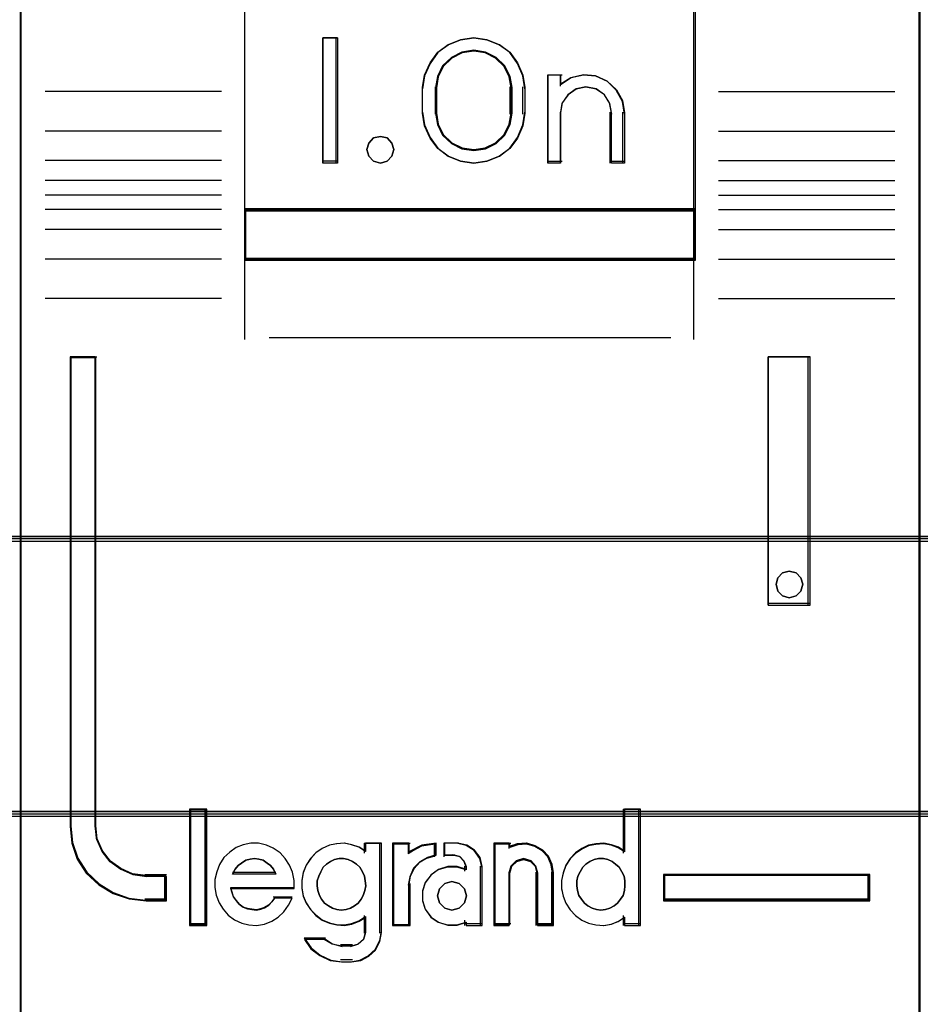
# Model space of a CAD drawing. Header units: millimetres. Extents: x -1290 to 1795, y -4192 to -1311.
# Tile 274 of 656: x 1431.11 to 1434.71, y -3749.12 to -3745.19. Entities that reach past the tile are written whole.
import ezdxf

# ---------------------------------------------------------------- set-up
doc = ezdxf.new("R2010")
doc.units = ezdxf.units.MM
doc.layers.add('30', color=7, linetype='Continuous')
doc.layers.add('45', color=7, linetype='Continuous')
doc.layers.add('Aparatura', color=7, linetype='Continuous', lineweight=13)

# ---------------------------------------------------------------- blocks, each defined once
blk = doc.blocks.new('*U247')
at = {"layer": '45', "color": 7}
for points in [[(315.565625, -533.603058), (297.589325, -533.603058), (297.589325, -615.327797), (315.565625, -615.327797), (315.565625, -533.603058)], [(302.073104, -579.898183), (311.080056, -579.898183), (311.080056, -575.429535), (302.073104, -575.429535), (302.073104, -579.898183)], [(303.931795, -576.443913), (303.931795, -578.946643), (303.638129, -578.946643), (303.638129, -576.443913), (303.931795, -576.443913)], [(307.632873, -577.18917), (307.672456, -577.439443), (307.672456, -577.951113), (307.632873, -578.201386), (307.525434, -578.446097), (307.372758, -578.657439), (307.163535, -578.807603), (306.914729, -578.907712), (306.654615, -578.946643), (306.388845, -578.907712), (306.140039, -578.807603), (305.936471, -578.657439), (305.77814, -578.446097), (305.670701, -578.201386), (305.631119, -577.951113), (305.631119, -577.439443), (305.670701, -577.18917), (305.77814, -576.944459), (305.936471, -576.733117), (306.140039, -576.582953), (306.388845, -576.482844), (306.654615, -576.443913), (306.914729, -576.482844), (307.163535, -576.582953), (307.372758, -576.733117), (307.525434, -576.944459), (307.632873, -577.18917)], [(307.418184, -577.951209), (307.418184, -577.437746), (307.378297, -577.214502), (307.275731, -577.002419), (307.099089, -576.834986), (306.888259, -576.728945), (306.654636, -576.689877), (306.415315, -576.728945), (306.204485, -576.834986), (306.027843, -577.002419), (305.925277, -577.214502), (305.885391, -577.437746), (305.885391, -577.951209), (305.925277, -578.174454), (306.027843, -578.386536), (306.204485, -578.55397), (306.415315, -578.660011), (306.654636, -578.693498), (306.888259, -578.660011), (307.099089, -578.55397), (307.275731, -578.386536), (307.378297, -578.174454), (307.418184, -577.951209)], [(308.595451, -577.23957), (308.845875, -577.183601), (309.084916, -577.205988), (309.318266, -577.306734), (309.500393, -577.48024), (309.625605, -577.698521), (309.665445, -577.944787), (309.665445, -578.946643), (309.403638, -578.946643), (309.403638, -577.944787), (309.363798, -577.743297), (309.261352, -577.580985), (309.096299, -577.469046), (308.891407, -577.429867), (308.697897, -577.469046), (308.538536, -577.580985), (308.419015, -577.743297), (308.384867, -577.944787), (308.384867, -578.946643), (308.134442, -578.946643), (308.134442, -577.183601), (308.384867, -577.183601), (308.384867, -577.373897), (308.595451, -577.23957)], [(305.016927, -578.545121), (305.05274, -578.675025), (305.016927, -578.804929), (304.921426, -578.90531), (304.790112, -578.946643), (304.64686, -578.90531), (304.557328, -578.804929), (304.515546, -578.675025), (304.557328, -578.545121), (304.64686, -578.444741), (304.790112, -578.415217), (304.921426, -578.444741), (305.016927, -578.545121)], [(311.080056, -579.860481), (302.073104, -579.860481), (302.073104, -580.885631), (311.080056, -580.885631), (311.080056, -579.860481)], [(300.513451, -593.679359), (300.513451, -593.190218), (300.111477, -593.190218), (299.83972, -593.151746), (299.601933, -593.047323), (299.392454, -592.898932), (299.228267, -592.695582), (299.120697, -592.45376), (299.092389, -592.189954), (299.092389, -582.813846), (298.588506, -582.813846), (298.588506, -592.189954), (298.622476, -592.525207), (298.730046, -592.843973), (298.911218, -593.124267), (299.160328, -593.355097), (299.44907, -593.530968), (299.76612, -593.640887), (300.111477, -593.679359), (300.513451, -593.679359)], [(312.535851, -582.813846), (312.535851, -587.774423), (313.372083, -587.774423), (313.372083, -582.813846), (312.535851, -582.813846)], [(313.187486, -587.225682), (313.22346, -587.355586), (313.187486, -587.497299), (313.091555, -587.58587), (312.953656, -587.627204), (312.821751, -587.58587), (312.725821, -587.497299), (312.689847, -587.355586), (312.725821, -587.225682), (312.821751, -587.125301), (312.953656, -587.095777), (313.091555, -587.125301), (313.187486, -587.225682)], [(301.299545, -594.153333), (301.299545, -591.862455), (300.993344, -591.862455), (300.993344, -594.153333), (301.299545, -594.153333)], [(314.566445, -593.153318), (310.442586, -593.153318), (310.442586, -593.679359), (314.566445, -593.679359), (314.566445, -593.153318)]]:
    blk.add_lwpolyline(points, close=True, dxfattribs=at)
at = {"layer": '45', "color": 139}
for points in [[(315.565625, -533.603058), (297.589325, -533.603058), (297.589325, -615.327797), (315.565625, -615.327797), (315.565625, -533.603058)], [(305.05274, -578.675025), (305.016927, -578.545121), (304.921426, -578.444741), (304.790112, -578.415217), (304.64686, -578.444741), (304.557328, -578.545121), (304.515546, -578.675025), (304.557328, -578.804929), (304.64686, -578.90531), (304.790112, -578.946643), (304.921426, -578.90531), (305.016927, -578.804929), (305.05274, -578.675025)], [(313.22346, -587.355586), (313.187486, -587.225682), (313.091555, -587.125301), (312.953656, -587.095777), (312.821751, -587.125301), (312.725821, -587.225682), (312.689847, -587.355586), (312.725821, -587.497299), (312.821751, -587.58587), (312.953656, -587.627204), (313.091555, -587.58587), (313.187486, -587.497299), (313.22346, -587.355586)], [(304.006597, -593.864281), (304.104806, -593.852913), (304.19146, -593.824495), (304.272338, -593.779026), (304.341661, -593.722189), (304.405208, -593.642618), (304.445647, -593.568731), (304.474532, -593.472109), (304.49764, -593.375487), (304.486086, -593.278865), (304.468755, -593.182243), (304.428316, -593.096988), (304.376323, -593.006049), (304.307, -592.943529), (304.231899, -592.892376), (304.145245, -592.852591), (304.052813, -592.83554), (303.966159, -592.83554), (303.86795, -592.852591), (303.79285, -592.892376), (303.711972, -592.943529), (303.642648, -593.006049), (303.596433, -593.096988), (303.555994, -593.182243), (303.527109, -593.278865), (303.527109, -593.375487), (303.538663, -593.472109), (303.567548, -593.568731), (303.613764, -593.642618), (303.671533, -593.722189), (303.752411, -593.779026), (303.833288, -593.824495), (303.919943, -593.852913), (304.006597, -593.864281)], [(309.190924, -593.864281), (309.283433, -593.852913), (309.370161, -593.824495), (309.456889, -593.779026), (309.526271, -593.722189), (309.584089, -593.642618), (309.636126, -593.568731), (309.665035, -593.472109), (309.670817, -593.375487), (309.670817, -593.278865), (309.653472, -593.182243), (309.612999, -593.096988), (309.55518, -593.006049), (309.485798, -592.943529), (309.416416, -592.892376), (309.329688, -592.852591), (309.24296, -592.83554), (309.144669, -592.83554), (309.057941, -592.852591), (308.971214, -592.892376), (308.890268, -592.943529), (308.832449, -593.006049), (308.774631, -593.096988), (308.734158, -593.182243), (308.711031, -593.278865), (308.711031, -593.375487), (308.722594, -593.472109), (308.751504, -593.568731), (308.80354, -593.642618), (308.861359, -593.722189), (308.930741, -593.779026), (309.017468, -593.824495), (309.104196, -593.852913), (309.190924, -593.864281)], [(306.506745, -593.577023), (306.465176, -593.436326), (306.358286, -593.330802), (306.215765, -593.289766), (306.073244, -593.330802), (305.966353, -593.436326), (305.924785, -593.577023), (305.966353, -593.717721), (306.073244, -593.823244), (306.215765, -593.864281), (306.358286, -593.823244), (306.465176, -593.717721), (306.506745, -593.577023)]]:
    blk.add_lwpolyline(points, close=True, dxfattribs=at)
at = {"layer": '45', "color": 59}
for points in [[(315.545928, -533.622807), (297.607232, -533.622807), (297.607232, -615.309843), (315.545928, -615.309843), (315.545928, -533.622807)], [(302.073104, -579.898183), (311.080056, -579.898183), (311.080056, -575.429535), (302.073104, -575.429535), (302.073104, -579.898183)], [(303.931795, -576.443913), (303.931795, -578.946643), (303.638129, -578.946643), (303.638129, -576.443913), (303.931795, -576.443913)], [(307.632873, -577.18917), (307.672456, -577.439443), (307.672456, -577.951113), (307.632873, -578.201386), (307.525434, -578.446097), (307.372758, -578.657439), (307.163535, -578.807603), (306.914729, -578.907712), (306.654615, -578.946643), (306.388845, -578.907712), (306.140039, -578.807603), (305.936471, -578.657439), (305.77814, -578.446097), (305.670701, -578.201386), (305.631119, -577.951113), (305.631119, -577.439443), (305.670701, -577.18917), (305.77814, -576.944459), (305.936471, -576.733117), (306.140039, -576.582953), (306.388845, -576.482844), (306.654615, -576.443913), (306.914729, -576.482844), (307.163535, -576.582953), (307.372758, -576.733117), (307.525434, -576.944459), (307.632873, -577.18917)], [(307.418184, -577.951209), (307.418184, -577.437746), (307.378297, -577.214502), (307.275731, -577.002419), (307.099089, -576.834986), (306.888259, -576.728945), (306.654636, -576.689877), (306.415315, -576.728945), (306.204485, -576.834986), (306.027843, -577.002419), (305.925277, -577.214502), (305.885391, -577.437746), (305.885391, -577.951209), (305.925277, -578.174454), (306.027843, -578.386536), (306.204485, -578.55397), (306.415315, -578.660011), (306.654636, -578.693498), (306.888259, -578.660011), (307.099089, -578.55397), (307.275731, -578.386536), (307.378297, -578.174454), (307.418184, -577.951209)], [(307.398487, -577.946558), (307.398487, -577.442297), (307.359625, -577.223054), (307.259695, -577.014772), (307.087593, -576.850339), (306.882181, -576.746198), (306.654563, -576.707831), (306.421393, -576.746198), (306.215981, -576.850339), (306.043879, -577.014772), (305.943949, -577.223054), (305.905088, -577.442297), (305.905088, -577.946558), (305.943949, -578.165802), (306.043879, -578.374084), (306.215981, -578.538517), (306.421393, -578.642657), (306.654563, -578.675544), (306.882181, -578.642657), (307.087593, -578.538517), (307.259695, -578.374084), (307.359625, -578.165802), (307.398487, -577.946558)], [(308.595451, -577.23957), (308.845875, -577.183601), (309.084916, -577.205988), (309.318266, -577.306734), (309.500393, -577.48024), (309.625605, -577.698521), (309.665445, -577.944787), (309.665445, -578.946643), (309.403638, -578.946643), (309.403638, -577.944787), (309.363798, -577.743297), (309.261352, -577.580985), (309.096299, -577.469046), (308.891407, -577.429867), (308.697897, -577.469046), (308.538536, -577.580985), (308.419015, -577.743297), (308.384867, -577.944787), (308.384867, -578.946643), (308.134442, -578.946643), (308.134442, -577.183601), (308.384867, -577.183601), (308.384867, -577.373897), (308.595451, -577.23957)], [(305.016927, -578.545121), (305.05274, -578.675025), (305.016927, -578.804929), (304.921426, -578.90531), (304.790112, -578.946643), (304.64686, -578.90531), (304.557328, -578.804929), (304.515546, -578.675025), (304.557328, -578.545121), (304.64686, -578.444741), (304.790112, -578.415217), (304.921426, -578.444741), (305.016927, -578.545121)], [(311.080056, -579.860481), (302.073104, -579.860481), (302.073104, -580.885631), (311.080056, -580.885631), (311.080056, -579.860481)], [(311.062149, -579.878434), (302.091011, -579.878434), (302.091011, -580.865882), (311.062149, -580.865882), (311.062149, -579.878434)], [(312.535851, -582.813846), (312.535851, -587.774423), (313.372083, -587.774423), (313.372083, -582.813846), (312.535851, -582.813846)], [(313.187486, -587.225682), (313.22346, -587.355586), (313.187486, -587.497299), (313.091555, -587.58587), (312.953656, -587.627204), (312.821751, -587.58587), (312.725821, -587.497299), (312.689847, -587.355586), (312.725821, -587.225682), (312.821751, -587.125301), (312.953656, -587.095777), (313.091555, -587.125301), (313.187486, -587.225682)], [(301.317451, -594.171287), (301.317451, -591.844502), (300.973647, -591.844502), (300.973647, -594.171287), (301.317451, -594.171287)], [(308.406621, -593.275085), (308.406621, -593.436513), (308.435064, -593.586807), (308.491951, -593.725969), (308.577282, -593.859565), (308.685367, -593.970894), (308.810518, -594.065524), (308.941358, -594.126755), (309.089264, -594.160154), (309.242859, -594.171287), (309.396454, -594.143455), (309.538671, -594.08779), (309.663823, -594.004293), (309.663823, -594.171287), (309.98239, -594.171287), (309.98239, -591.844502), (309.663823, -591.844502), (309.663823, -592.701738), (309.538671, -592.618241), (309.396454, -592.568143), (309.242859, -592.540311), (309.089264, -592.551444), (308.941358, -592.579276), (308.810518, -592.646074), (308.685367, -592.729571), (308.577282, -592.8409), (308.491951, -592.974496), (308.435064, -593.12479), (308.406621, -593.275085)], [(301.47861, -593.414387), (301.50708, -593.565767), (301.56402, -593.717147), (301.643736, -593.8461), (301.746227, -593.96384), (301.871495, -594.059154), (302.019539, -594.126434), (302.161889, -594.160074), (302.315627, -594.171287), (302.469365, -594.143254), (302.617409, -594.087187), (302.748371, -594.003087), (302.856557, -593.89656), (302.953355, -593.762), (303.021683, -593.621834), (302.674349, -593.621834), (302.617409, -593.69472), (302.549081, -593.762), (302.469365, -593.81246), (302.395343, -593.840494), (302.309933, -593.857314), (302.218829, -593.8461), (302.133419, -593.82928), (302.048009, -593.801247), (301.968293, -593.74518), (301.911353, -593.6779), (301.854413, -593.599407), (301.825943, -593.515307), (301.797473, -593.431207), (303.061541, -593.431207), (303.061541, -593.268614), (303.033071, -593.10602), (302.970437, -592.965854), (302.885027, -592.831294), (302.782535, -592.71916), (302.645879, -592.623847), (302.509223, -592.56778), (302.355485, -592.528534), (302.201747, -592.528534), (302.048009, -592.556567), (301.905659, -592.612634), (301.780391, -592.707947), (301.660818, -592.814474), (301.575408, -592.949034), (301.518468, -593.100414), (301.47861, -593.251794), (301.47861, -593.414387)], [(303.302607, -592.962816), (303.245754, -593.113145), (303.217327, -593.263473), (303.217327, -593.424937), (303.245754, -593.575266), (303.302607, -593.714459), (303.393572, -593.848084), (303.495907, -593.959439), (303.620984, -594.05409), (303.768802, -594.115335), (303.910934, -594.148741), (304.064437, -594.159877), (304.212255, -594.132038), (304.354388, -594.076361), (304.490835, -593.992845), (304.490835, -594.310205), (304.451038, -594.449399), (304.343017, -594.54405), (304.212255, -594.583024), (304.007584, -594.583024), (303.825655, -594.54405), (303.660781, -594.449399), (303.268495, -594.449399), (303.399257, -594.633134), (303.575501, -594.772327), (303.785858, -594.866978), (304.007584, -594.894817), (304.212255, -594.894817), (304.394185, -594.866978), (304.553373, -594.783462), (304.689821, -594.660972), (304.7751, -594.488373), (304.809212, -594.310205), (304.809212, -592.528534), (304.490835, -592.528534), (304.490835, -592.689998), (304.354388, -592.606482), (304.212255, -592.556372), (304.064437, -592.528534), (303.910934, -592.539669), (303.768802, -592.567508), (303.620984, -592.63432), (303.495907, -592.717836), (303.393572, -592.829191), (303.302607, -592.962816)], [(305.031252, -592.528534), (305.031252, -594.171287), (305.356982, -594.171287), (305.356982, -593.347107), (305.386065, -593.184514), (305.46168, -593.02192), (305.583829, -592.898574), (305.729244, -592.814474), (305.897925, -592.764014), (305.897925, -592.528534), (305.612912, -592.56778), (305.356982, -592.70234), (305.356982, -592.528534), (305.031252, -592.528534)], [(305.049159, -592.546487), (305.049159, -594.153333), (305.360755, -594.153333), (305.360755, -593.347168), (305.388576, -593.188129), (305.460911, -593.029089), (305.57776, -592.908439), (305.716865, -592.826177), (305.878228, -592.77682), (305.878228, -592.546487), (305.605581, -592.584876), (305.360755, -592.716495), (305.360755, -592.546487), (305.049159, -592.546487)], [(305.683082, -593.319074), (305.625747, -593.487274), (305.625747, -593.6779), (305.683082, -593.8461), (305.797752, -594.003087), (305.94109, -594.104007), (306.130296, -594.160074), (306.313768, -594.160074), (306.497241, -594.104007), (306.497241, -594.171287), (306.818317, -594.171287), (306.818317, -592.993887), (306.778183, -592.814474), (306.669246, -592.663094), (306.514441, -592.56778), (306.330969, -592.528534), (306.067227, -592.528534), (306.067227, -592.764014), (306.256433, -592.764014), (306.371103, -592.792047), (306.457106, -592.881754), (306.497241, -592.993887), (306.497241, -593.061167), (306.313768, -593.0051), (306.130296, -593.0051), (305.94109, -593.061167), (305.797752, -593.167694), (305.683082, -593.319074)], [(307.051101, -592.528534), (307.051101, -594.171287), (307.361176, -594.171287), (307.361176, -593.117234), (307.401371, -592.977067), (307.504729, -592.881754), (307.64254, -592.842507), (307.791835, -592.881754), (307.883709, -592.977067), (307.923904, -593.117234), (307.923904, -594.171287), (308.245463, -594.171287), (308.245463, -593.117234), (308.216752, -592.949034), (308.147846, -592.78644), (308.033004, -592.663094), (307.877967, -592.578994), (307.711445, -592.528534), (307.527697, -592.539747), (307.361176, -592.595814), (307.361176, -592.528534), (307.051101, -592.528534)], [(307.070798, -592.546487), (307.070798, -594.153333), (307.370646, -594.153333), (307.370646, -593.122319), (307.409515, -592.985216), (307.509464, -592.891986), (307.642729, -592.853598), (307.7871, -592.891986), (307.875944, -592.985216), (307.914813, -593.122319), (307.914813, -594.153333), (308.225765, -594.153333), (308.225765, -593.122319), (308.198002, -592.957796), (308.131369, -592.798756), (308.020315, -592.678106), (307.870391, -592.595844), (307.709362, -592.546487), (307.531675, -592.557455), (307.370646, -592.612297), (307.370646, -592.546487), (307.070798, -592.546487)], [(302.653394, -593.048565), (302.69983, -593.142546), (301.834948, -593.142546), (301.887189, -593.048565), (301.945235, -592.973379), (302.01489, -592.923256), (302.101959, -592.866867), (302.183223, -592.848071), (302.270292, -592.83554), (302.35736, -592.848071), (302.444429, -592.866867), (302.525693, -592.923256), (302.595348, -592.973379), (302.653394, -593.048565)], [(302.69983, -593.142546), (301.834948, -593.142546), (301.887189, -593.048565), (301.945235, -592.973379), (302.01489, -592.923256), (302.101959, -592.866867), (302.183223, -592.848071), (302.270292, -592.83554), (302.35736, -592.848071), (302.444429, -592.866867), (302.525693, -592.923256), (302.595348, -592.973379), (302.653394, -593.048565), (302.69983, -593.142546)], [(304.405208, -593.642618), (304.341661, -593.722189), (304.272338, -593.779026), (304.19146, -593.824495), (304.104806, -593.852913), (304.006597, -593.864281), (303.919943, -593.852913), (303.833288, -593.824495), (303.752411, -593.779026), (303.671533, -593.722189), (303.613764, -593.642618), (303.567548, -593.568731), (303.538663, -593.472109), (303.527109, -593.375487), (303.527109, -593.278865), (303.555994, -593.182243), (303.596433, -593.096988), (303.642648, -593.006049), (303.711972, -592.943529), (303.79285, -592.892376), (303.86795, -592.852591), (303.966159, -592.83554), (304.052813, -592.83554), (304.145245, -592.852591), (304.231899, -592.892376), (304.307, -592.943529), (304.376323, -593.006049), (304.428316, -593.096988), (304.468755, -593.182243), (304.486086, -593.278865), (304.49764, -593.375487), (304.474532, -593.472109), (304.445647, -593.568731), (304.405208, -593.642618)], [(303.596433, -593.096988), (303.642648, -593.006049), (303.711972, -592.943529), (303.79285, -592.892376), (303.86795, -592.852591), (303.966159, -592.83554), (304.052813, -592.83554), (304.145245, -592.852591), (304.231899, -592.892376), (304.307, -592.943529), (304.376323, -593.006049), (304.428316, -593.096988), (304.468755, -593.182243), (304.486086, -593.278865), (304.49764, -593.375487), (304.474532, -593.472109), (304.445647, -593.568731), (304.405208, -593.642618), (304.341661, -593.722189), (304.272338, -593.779026), (304.19146, -593.824495), (304.104806, -593.852913), (304.006597, -593.864281), (303.919943, -593.852913), (303.833288, -593.824495), (303.752411, -593.779026), (303.671533, -593.722189), (303.613764, -593.642618), (303.567548, -593.568731), (303.538663, -593.472109), (303.527109, -593.375487), (303.527109, -593.278865), (303.555994, -593.182243), (303.596433, -593.096988)], [(309.329688, -592.852591), (309.416416, -592.892376), (309.485798, -592.943529), (309.55518, -593.006049), (309.612999, -593.096988), (309.653472, -593.182243), (309.670817, -593.278865), (309.670817, -593.375487), (309.665035, -593.472109), (309.636126, -593.568731), (309.584089, -593.642618), (309.526271, -593.722189), (309.456889, -593.779026), (309.370161, -593.824495), (309.283433, -593.852913), (309.190924, -593.864281), (309.104196, -593.852913), (309.017468, -593.824495), (308.930741, -593.779026), (308.861359, -593.722189), (308.80354, -593.642618), (308.751504, -593.568731), (308.722594, -593.472109), (308.711031, -593.375487), (308.711031, -593.278865), (308.734158, -593.182243), (308.774631, -593.096988), (308.832449, -593.006049), (308.890268, -592.943529), (308.971214, -592.892376), (309.057941, -592.852591), (309.144669, -592.83554), (309.24296, -592.83554), (309.329688, -592.852591)], [(308.734158, -593.182243), (308.774631, -593.096988), (308.832449, -593.006049), (308.890268, -592.943529), (308.971214, -592.892376), (309.057941, -592.852591), (309.144669, -592.83554), (309.24296, -592.83554), (309.329688, -592.852591), (309.416416, -592.892376), (309.485798, -592.943529), (309.55518, -593.006049), (309.612999, -593.096988), (309.653472, -593.182243), (309.670817, -593.278865), (309.670817, -593.375487), (309.665035, -593.472109), (309.636126, -593.568731), (309.584089, -593.642618), (309.526271, -593.722189), (309.456889, -593.779026), (309.370161, -593.824495), (309.283433, -593.852913), (309.190924, -593.864281), (309.104196, -593.852913), (309.017468, -593.824495), (308.930741, -593.779026), (308.861359, -593.722189), (308.80354, -593.642618), (308.751504, -593.568731), (308.722594, -593.472109), (308.711031, -593.375487), (308.711031, -593.278865), (308.734158, -593.182243)], [(314.548538, -593.171272), (310.460492, -593.171272), (310.460492, -593.661405), (314.548538, -593.661405), (314.548538, -593.171272)], [(306.465176, -593.436326), (306.506745, -593.577023), (306.465176, -593.717721), (306.358286, -593.823244), (306.215765, -593.864281), (306.073244, -593.823244), (305.966353, -593.717721), (305.924785, -593.577023), (305.966353, -593.436326), (306.073244, -593.330802), (306.215765, -593.289766), (306.358286, -593.330802), (306.465176, -593.436326)], [(305.924785, -593.577023), (305.966353, -593.436326), (306.073244, -593.330802), (306.215765, -593.289766), (306.358286, -593.330802), (306.465176, -593.436326), (306.506745, -593.577023), (306.465176, -593.717721), (306.358286, -593.823244), (306.215765, -593.864281), (306.073244, -593.823244), (305.966353, -593.717721), (305.924785, -593.577023)]]:
    blk.add_lwpolyline(points, close=True, dxfattribs=at)
at = {"layer": '45', "color": 139}
for points in [[(302.073104, -569.745429), (302.073104, -580.885631)], [(311.042452, -569.745429), (311.042452, -580.885631)], [(303.931795, -576.443913), (303.638129, -576.443913)], [(303.638129, -576.443913), (303.638129, -578.946643)], [(303.894192, -576.443913), (303.894192, -578.946643)], [(307.672456, -577.461881), (307.632873, -577.205967), (307.525434, -576.955741), (307.372758, -576.739635), (307.163535, -576.586087), (306.914729, -576.483722), (306.654615, -576.443913), (306.388845, -576.483722), (306.140039, -576.586087), (305.936471, -576.739635), (305.77814, -576.955741), (305.670701, -577.205967), (305.631119, -577.461881)], [(307.418184, -577.461881), (307.378297, -577.231432), (307.275731, -577.012506), (307.099089, -576.839669), (306.888259, -576.730206), (306.654636, -576.689877), (306.415315, -576.730206), (306.204485, -576.839669), (306.027843, -577.012506), (305.925277, -577.231432), (305.885391, -577.461881)], [(308.134442, -577.183601), (308.417365, -577.183601)], [(308.134442, -577.183601), (308.134442, -578.946643)], [(308.37797, -577.183601), (308.37797, -577.408021)], [(309.665445, -577.966377), (309.62539, -577.713126), (309.499504, -577.488653), (309.316396, -577.310226), (309.08179, -577.206623), (308.841461, -577.183601), (308.589688, -577.241158), (308.37797, -577.379295)], [(305.631119, -577.966377), (305.631119, -577.424179)], [(305.885391, -577.966377), (305.885391, -577.424179)], [(307.37879, -577.966377), (307.37879, -577.424179)], [(307.634852, -577.966377), (307.634852, -577.424179)], [(309.409383, -577.966377), (309.369048, -577.754213), (309.265331, -577.583302), (309.09823, -577.465433), (308.890796, -577.424179), (308.694885, -577.465433), (308.533547, -577.583302), (308.412543, -577.754213), (308.37797, -577.966377)], [(301.612908, -577.517537), (298.088916, -577.517537)], [(311.542043, -577.517537), (315.066035, -577.517537)], [(305.631119, -577.926879), (305.670701, -578.183244), (305.77814, -578.433913), (305.936471, -578.650399), (306.140039, -578.804218), (306.388845, -578.906764), (306.654615, -578.946643), (306.914729, -578.906764), (307.163535, -578.804218), (307.372758, -578.650399), (307.525434, -578.433913), (307.632873, -578.183244), (307.672456, -577.926879)], [(305.885391, -577.926879), (305.925277, -578.157441), (306.027843, -578.376475), (306.204485, -578.549396), (306.415315, -578.658913), (306.654636, -578.693498), (306.888259, -578.658913), (307.099089, -578.549396), (307.275731, -578.376475), (307.378297, -578.157441), (307.418184, -577.926879)], [(308.37797, -577.926879), (308.37797, -578.946643)], [(309.371779, -577.926879), (309.371779, -578.946643)], [(309.626051, -577.926879), (309.626051, -578.946643)], [(301.612908, -578.3057), (298.088916, -578.3057)], [(311.542043, -578.3057), (315.066035, -578.3057)], [(301.612908, -578.890987), (298.088916, -578.890987)], [(303.931795, -578.908941), (303.638129, -578.908941)], [(308.134442, -578.908941), (308.417365, -578.908941)], [(309.371779, -578.908941), (309.665445, -578.908941)], [(311.542043, -578.890987), (315.066035, -578.890987)], [(301.612908, -579.291352), (298.088916, -579.291352)], [(311.542043, -579.291352), (315.066035, -579.291352)], [(301.612908, -579.587586), (298.088916, -579.587586)], [(311.542043, -579.587586), (315.066035, -579.587586)], [(301.612908, -579.871253), (298.088916, -579.871253)], [(302.073104, -579.860481), (311.080056, -579.860481)], [(311.542043, -579.871253), (315.066035, -579.871253)], [(301.612908, -580.271618), (298.088916, -580.271618)], [(311.542043, -580.271618), (315.066035, -580.271618)], [(301.612908, -580.864086), (298.088916, -580.864086)], [(302.073104, -580.846133), (311.080056, -580.846133)], [(302.073104, -580.846133), (302.073104, -582.467342)], [(311.042452, -580.846133), (311.042452, -582.467342)], [(311.542043, -580.864086), (315.066035, -580.864086)], [(301.612908, -581.646863), (298.088916, -581.646863)], [(311.542043, -581.646863), (315.066035, -581.646863)], [(302.567323, -582.429639), (310.587628, -582.429639)], [(298.588506, -582.813846), (298.588506, -592.194597)], [(298.588506, -582.813846), (299.120328, -582.813846)], [(299.082725, -582.813846), (299.082725, -592.194597)], [(312.535851, -587.774423), (312.535851, -582.813846)], [(312.535851, -582.813846), (313.372083, -582.813846)], [(313.33448, -587.774423), (313.33448, -582.813846)], [(312.535851, -587.736721), (313.372083, -587.736721)], [(300.973647, -591.844502), (300.973647, -594.171287)], [(300.973647, -591.844502), (301.317451, -591.844502)], [(301.279848, -591.844502), (301.279848, -594.171287)], [(309.633214, -591.844502), (309.633214, -592.726023)], [(309.633214, -591.844502), (309.98239, -591.844502)], [(309.942995, -591.844502), (309.942995, -594.171287)], [(298.588506, -592.156894), (298.622655, -592.499589), (298.730793, -592.82543), (298.912919, -593.111946), (299.163344, -593.3479), (299.453608, -593.527674), (299.77233, -593.640033), (300.119509, -593.679359)], [(299.082725, -592.156894), (299.111524, -592.429631), (299.220963, -592.67964), (299.388, -592.889874), (299.601117, -593.043289), (299.843033, -593.151247), (300.119509, -593.191021)], [(303.061541, -593.431207), (303.061541, -593.268614), (303.033071, -593.10602), (302.970437, -592.965854), (302.885027, -592.831294), (302.782535, -592.71916), (302.645879, -592.623847), (302.509223, -592.56778), (302.355485, -592.528534), (302.201747, -592.528534), (302.048009, -592.556567), (301.905659, -592.612634), (301.780391, -592.707947), (301.660818, -592.814474), (301.575408, -592.949034), (301.518468, -593.100414), (301.47861, -593.251794), (301.47861, -593.414387), (301.50708, -593.565767), (301.56402, -593.717147), (301.643736, -593.8461), (301.746227, -593.96384), (301.871495, -594.059154), (302.019539, -594.126434), (302.161889, -594.160074), (302.315627, -594.171287), (302.469365, -594.143254), (302.617409, -594.087187), (302.748371, -594.003087), (302.856557, -593.89656), (302.953355, -593.762), (303.021683, -593.621834)], [(304.49764, -592.691127), (304.360463, -592.607027), (304.217571, -592.556567), (304.068964, -592.528534), (303.91464, -592.539747), (303.771748, -592.56778), (303.623141, -592.63506), (303.497396, -592.71916), (303.394513, -592.831294), (303.303062, -592.965854), (303.245906, -593.117234), (303.217327, -593.268614), (303.217327, -593.431207), (303.245906, -593.582587), (303.303062, -593.722754), (303.394513, -593.857314), (303.497396, -593.969447), (303.623141, -594.06476), (303.771748, -594.126434), (303.91464, -594.160074), (304.068964, -594.171287), (304.217571, -594.143254), (304.360463, -594.087187), (304.49764, -594.003087)], [(304.460036, -592.528534), (304.460036, -592.726023)], [(304.460036, -592.528534), (304.809212, -592.528534)], [(304.769818, -592.528534), (304.769818, -594.320302)], [(305.031252, -592.528534), (305.031252, -594.171287)], [(305.031252, -592.528534), (305.380428, -592.528534)], [(305.897925, -592.528534), (305.605453, -592.57556), (305.342825, -592.736795)], [(305.342825, -592.528534), (305.342825, -592.736795)], [(305.858531, -592.528534), (305.858531, -592.797837)], [(306.051921, -592.528534), (306.051921, -592.797837)], [(306.347377, -592.528534), (306.051921, -592.528534)], [(306.818317, -593.022257), (306.77629, -592.831906), (306.662215, -592.671297), (306.500109, -592.570173), (306.307983, -592.528534)], [(307.051101, -592.528534), (307.051101, -594.171287)], [(307.051101, -592.528534), (307.389534, -592.528534)], [(308.245463, -593.142546), (308.216452, -592.967114), (308.146826, -592.79753), (308.030783, -592.668879), (307.874124, -592.581163), (307.705862, -592.528534), (307.520193, -592.540229), (307.35193, -592.598706)], [(307.35193, -592.528534), (307.35193, -592.632664)], [(309.670817, -592.691127), (309.54497, -592.607027), (309.401961, -592.556567), (309.247512, -592.528534), (309.093062, -592.539747), (308.944333, -592.56778), (308.812765, -592.63506), (308.686918, -592.71916), (308.578231, -592.831294), (308.492426, -592.965854), (308.435222, -593.117234), (308.406621, -593.268614), (308.406621, -593.431207), (308.435222, -593.582587), (308.492426, -593.722754), (308.578231, -593.857314), (308.686918, -593.969447), (308.812765, -594.06476), (308.944333, -594.126434), (309.093062, -594.160074), (309.247512, -594.171287), (309.401961, -594.143254), (309.54497, -594.087187), (309.670817, -594.003087)], [(305.897925, -592.758339), (305.724829, -592.811009), (305.575609, -592.898792), (305.450263, -593.02754), (305.372669, -593.197253), (305.342825, -593.366966)], [(306.051921, -592.758339), (306.273961, -592.758339)], [(306.506745, -593.022257), (306.46168, -592.893517), (306.365113, -592.790525), (306.236357, -592.758339)], [(302.69983, -593.142546), (302.653394, -593.048565), (302.595348, -592.973379), (302.525693, -592.923256), (302.444429, -592.866867), (302.35736, -592.848071), (302.270292, -592.83554), (302.183223, -592.848071), (302.101959, -592.866867), (302.01489, -592.923256), (301.945235, -592.973379), (301.887189, -593.048565), (301.834948, -593.142546)], [(306.506745, -593.050181), (306.321272, -592.993531), (306.135798, -592.993531), (305.944529, -593.050181), (305.799628, -593.157816), (305.683707, -593.31077), (305.625747, -593.480719), (305.625747, -593.673328), (305.683707, -593.843277), (305.799628, -594.001896), (305.944529, -594.103865), (306.135798, -594.160515), (306.321272, -594.160515), (306.506745, -594.103865)], [(306.469141, -592.982759), (306.469141, -593.08689)], [(306.778923, -592.982759), (306.778923, -594.171287)], [(307.93389, -593.142546), (307.892321, -592.98591), (307.797308, -592.879398), (307.64291, -592.83554), (307.500389, -592.879398), (307.393499, -592.98591), (307.35193, -593.142546)], [(300.080115, -593.153318), (300.513451, -593.153318)], [(300.474057, -593.153318), (300.474057, -593.679359)], [(300.474057, -593.153318), (300.474057, -593.679359)], [(301.834948, -593.104844), (302.69983, -593.104844)], [(307.35193, -593.104844), (307.35193, -594.171287)], [(307.894496, -593.104844), (307.894496, -594.171287)], [(308.206068, -593.104844), (308.206068, -594.171287)], [(310.442586, -593.153318), (314.566445, -593.153318)], [(310.442586, -593.153318), (310.442586, -593.679359)], [(314.52705, -593.679359), (314.52705, -593.153318)], [(305.031252, -594.171287), (305.380428, -594.171287), (305.380428, -593.329264)], [(301.790182, -593.410055), (303.061541, -593.410055)], [(301.790182, -593.410055), (301.819193, -593.499705), (301.848204, -593.589354), (301.906225, -593.673028), (301.964247, -593.744747), (302.045477, -593.804514), (302.132509, -593.834397), (302.219542, -593.852327), (302.312376, -593.864281), (302.399409, -593.846351), (302.474837, -593.816467), (302.556067, -593.762677), (302.625693, -593.690958), (302.683715, -593.613261)], [(300.080115, -593.639861), (300.513451, -593.639861)], [(302.64432, -593.596772), (303.022147, -593.596772)], [(310.442586, -593.639861), (314.566445, -593.639861)], [(304.460036, -593.968411), (304.460036, -594.320302)], [(309.633214, -593.968411), (309.633214, -594.171287)], [(300.973647, -594.133584), (301.317451, -594.133584)], [(306.469141, -594.067156), (306.469141, -594.171287)], [(306.469141, -594.133584), (306.818317, -594.133584)], [(307.051101, -594.133584), (307.389534, -594.133584)], [(307.894496, -594.133584), (308.245463, -594.133584)], [(309.633214, -594.133584), (309.98239, -594.133584)], [(304.187858, -594.894817), (304.377223, -594.865578), (304.542917, -594.777862), (304.684941, -594.649211), (304.773706, -594.467932), (304.809212, -594.280804)], [(304.187858, -594.58781), (304.333265, -594.543952), (304.453385, -594.43744), (304.49764, -594.280804)], [(303.267465, -594.419046), (303.401791, -594.615302), (303.58284, -594.76398), (303.798929, -594.865081), (304.026699, -594.894817)], [(303.267465, -594.419046), (303.688267, -594.419046)], [(303.648873, -594.419046), (303.828495, -594.538587), (304.026699, -594.58781)], [(303.987305, -594.550108), (304.227252, -594.550108)], [(304.227252, -594.857114), (303.987305, -594.857114)]]:
    blk.add_lwpolyline(points, dxfattribs=at)
at = {"layer": '45', "color": 1}
for points in [[(300.513451, -593.679359), (300.513451, -593.190218), (300.111477, -593.190218), (299.83972, -593.151746), (299.601933, -593.047323), (299.392454, -592.898932), (299.228267, -592.695582), (299.120697, -592.45376), (299.092389, -592.189954), (299.092389, -582.813846), (298.588506, -582.813846), (298.588506, -592.189954), (298.622476, -592.525207), (298.730046, -592.843973), (298.911218, -593.124267), (299.160328, -593.355097), (299.44907, -593.530968), (299.76612, -593.640887), (300.111477, -593.679359), (300.513451, -593.679359)], [(300.495545, -593.661405), (300.495545, -593.173881), (300.101049, -593.173881), (299.834348, -593.135536), (299.600985, -593.031458), (299.395403, -592.883558), (299.234271, -592.680879), (299.128702, -592.439856), (299.100921, -592.176922), (299.100921, -582.8318), (298.606413, -582.8318), (298.606413, -592.176922), (298.63975, -592.511068), (298.745319, -592.82878), (298.92312, -593.108147), (299.167596, -593.338215), (299.450966, -593.513504), (299.762117, -593.62306), (300.101049, -593.661405), (300.495545, -593.661405)], [(314.566445, -593.153318), (310.442586, -593.153318), (310.442586, -593.679359), (314.566445, -593.679359), (314.566445, -593.153318)]]:
    blk.add_lwpolyline(points, close=True, dxfattribs=at)
blk = doc.blocks.new('*U250')
at = {"layer": '30', "color": 7}
for points in [[(764.77794, -712.718838), (117.314203, -712.718838), (117.314203, -714.223573), (117.314203, -735.289866), (117.314203, -736.794601), (764.77794, -736.794601), (764.77794, -735.289866), (764.77794, -714.223573), (764.77794, -712.718838)], [(764.77794, -712.718838), (117.314203, -712.718838), (117.314203, -714.223573), (117.314203, -735.289866), (117.314203, -736.794601), (764.77794, -736.794601), (764.77794, -735.289866), (764.77794, -714.223573), (764.77794, -712.718838)], [(117.314203, -736.697652), (764.77794, -736.697652), (117.314203, -736.697652)], [(764.77794, -736.697652), (117.314203, -736.697652), (117.314203, -739.700946), (117.314203, -742.2884), (764.77794, -742.2884), (764.77794, -739.700946), (764.77794, -736.697652)], [(764.77794, -736.697652), (117.314203, -736.697652), (117.314203, -739.700946), (117.314203, -742.2884), (764.77794, -742.2884), (764.77794, -739.700946), (764.77794, -736.697652)], [(764.731383, -736.744331), (117.360759, -736.744331), (117.360759, -739.697474), (117.360759, -742.24172), (764.731383, -742.24172), (764.731383, -739.697474), (764.731383, -736.744331)], [(117.314203, -742.193246), (764.77794, -742.193246), (117.314203, -742.193246)]]:
    blk.add_lwpolyline(points, close=True, dxfattribs=at)

msp = doc.modelspace()

# ---------------------------------------------------------------- block references
at = {"layer": 'Aparatura', "color": 7, "lineweight": 13, "xscale": 0.2, "yscale": 0.2, "zscale": 0.2}
for name, p in [('*U250', (1388.9844, -3599.9102)), ('*U247', (1371.5972, -3629.9699))]:
    msp.add_blockref(name, p, dxfattribs=at)

doc.saveas('drawing.dxf')
